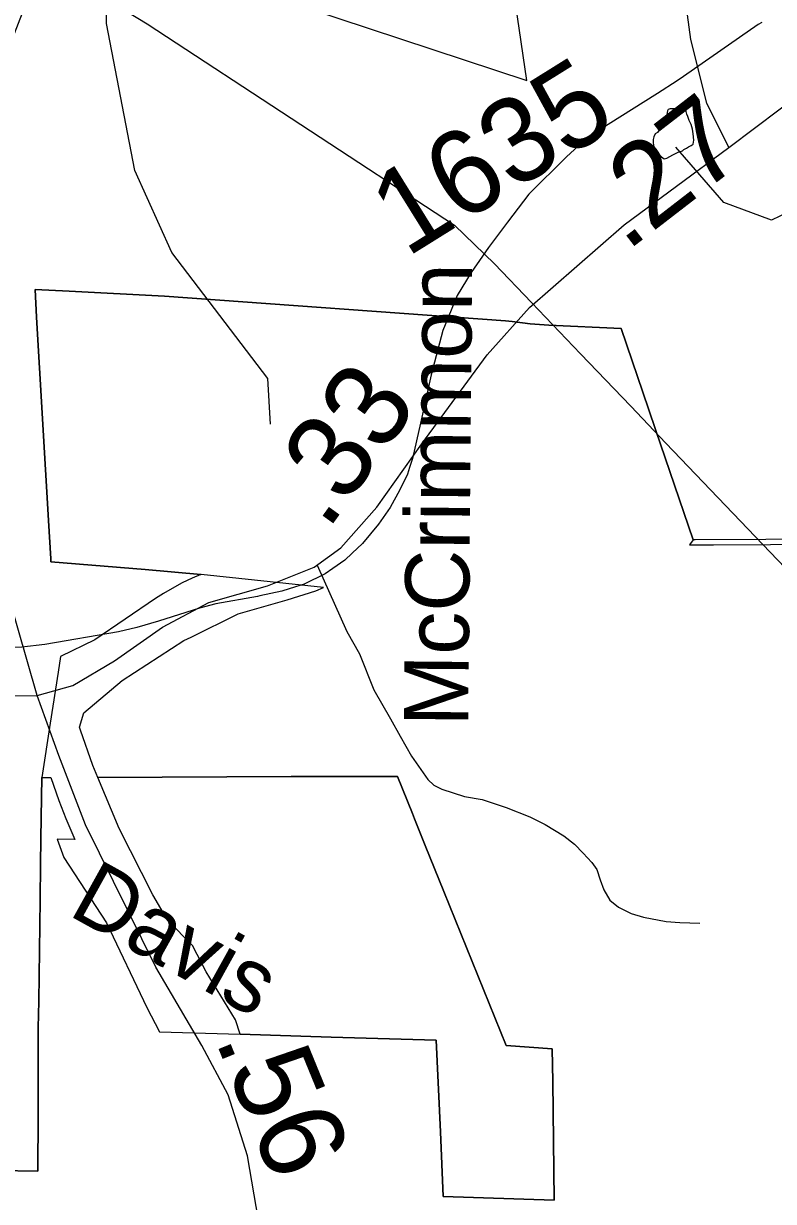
# Model space of a CAD drawing. Extents: x 2001466 to 31450019, y -30647475 to 847247.
# Drawn here: x 2042835 to 2045053, y 757169 to 760652 of the extents above; entities that cross this region are included whole.
import ezdxf

# ---------------------------------------------------------------- set-up
doc = ezdxf.new("R2010")
doc.units = 0
for name, color, linetype in [('Exist Boundary Political City Limit New', 7, 'Continuous'), ('Exist Hydrographic Creek Single Shore', 7, 'Continuous'), ('Exist Hydrographic Misc Water Feature', 7, 'Continuous'), ('Exist Road Non-System Type 51', 7, 'Continuous'), ('Exist Road Secondary Mileage Hundredths English Label', 7, 'Continuous'), ('Exist Road Secondary Type 51 Attributed', 7, 'Continuous'), ('Exist Road Secondary Type 51 Label', 7, 'Continuous'), ('Exist Road Secondary Type 51 Number Label', 7, 'Continuous'), ('Exist Utilities Electrical Transmission Line', 7, 'Continuous'), ('Map Preparation Boundary City Limit Buffer Line', 7, 'Continuous')]:
    doc.layers.add(name, color=color, linetype=linetype)

msp = doc.modelspace()

# ---------------------------------------------------------------- linework, layer by layer
at = {"layer": 'Exist Boundary Political City Limit New'}
msp.add_line((2043360.5, 759023.4), (2043359.5, 759023.5), dxfattribs=at)
for points in [[(2043359.5, 759023.5), (2043194.1, 759038.1), (2042915.4, 759060.6), (2042914.9, 759069.7), (2042908.2, 759182.5), (2042873.2, 759784.1), (2042868.5, 759866.2), (2042969.1, 759861.1), (2043252, 759846.3), (2044260.6, 759773.3), (2044280.4, 759771), (2044332.9, 759764.8), (2044388.6, 759760.9), (2044602.4, 759750.2), (2044683.6, 759512.6), (2044705.5, 759448.6), (2044746.5, 759328.2), (2044815.6, 759125.9)], [(2044815.6, 759125.9), (2044804.9, 759111.2), (2044875.6, 759111.4), (2045212.8, 759113.1), (2045198.2, 758377.9), (2045197.6, 758289.4), (2045504.6, 758281.9)], [(2043054.6, 758423.1), (2043039.9, 758458.4), (2043003.4, 758562.8), (2043000.2, 758571.8), (2043012.6, 758614.4), (2043126.8, 758709.9), (2043309.1, 758827.7), (2043330.2, 758838.2), (2043469.1, 758907.2), (2043614.2, 758947.9), (2043699.5, 758974.8), (2043721.9, 758985.1), (2043360.5, 759023.4)], [(2042756.4, 757260.8), (2042877.1, 757258.7), (2042877.5, 757423.1), (2042877.8, 757496.1), (2042878, 757570.5), (2042878, 757575), (2042878.2, 757673.4), (2042878.2, 757682.2), (2042879.4, 757761.2), (2042880.4, 757836.2), (2042881.4, 757911.2), (2042882.5, 757986.1), (2042883.5, 758061.1), (2042885, 758165.9), (2042886, 758241.1), (2042887.2, 758364.9), (2042888.2, 758422.9)], [(2042888.2, 758422.9), (2042915.1, 758423), (2042939.2, 758354.6), (2042959.9, 758301.4), (2042985.9, 758239.8), (2042933.6, 758240.4), (2042953.9, 758186.6), (2043080.1, 757993.4), (2043198.9, 757743.2), (2043237, 757670.5), (2043475.5, 757664.1)], [(2044400.5, 757523.9), (2044398.5, 757620.8), (2044262.5, 757630.4), (2044077.9, 758085.9), (2044022.8, 758222.2), (2044004.9, 758266.2), (2043990.9, 758301.1), (2043984.8, 758316.2), (2043940.6, 758425.9), (2043626, 758425.6), (2043054.6, 758423.1)], [(2043054.6, 758423.1), (2043626, 758425.6), (2043940.6, 758425.9), (2043984.8, 758316.2), (2043990.9, 758301.1), (2044004.9, 758266.2), (2044022.8, 758222.2), (2044077.9, 758085.9), (2044262.5, 757630.4), (2044398.5, 757620.8), (2044400.5, 757523.9)], [(2043475.5, 757664.1), (2043461.5, 757706.6), (2043374.4, 757848.3), (2043334.1, 757926.3), (2043261.8, 757999.8), (2043216.9, 758075.7), (2043117.4, 758272), (2043054.6, 758423.1)], [(2043475.5, 757664.1), (2043744.8, 757654.9), (2044055.1, 757645.8), (2044067.6, 757374.9), (2044075.8, 757184.3), (2044404.8, 757173), (2044400.5, 757523.9)], [(2044400.5, 757523.9), (2044404.8, 757173), (2044075.8, 757184.3), (2044067.6, 757374.9), (2044055.1, 757645.8), (2043744.8, 757654.9), (2043475.5, 757664.1)]]:
    msp.add_lwpolyline(points, dxfattribs=at)
at = {"layer": 'Exist Hydrographic Creek Single Shore'}
for points in [[(2043446.6, 759747.6), (2043273.1, 759975.7), (2043164.2, 760217.5), (2043080.1, 760652.3), (2043079.9, 760725.2)], [(2045244.6, 760165.9), (2045047.2, 760070.7), (2044906.1, 760122.8), (2044764.2, 760286.5)], [(2043565.1, 759467.7), (2043557.1, 759602.5), (2043446.6, 759747.6)]]:
    msp.add_lwpolyline(points, dxfattribs=at)
at = {"layer": 'Exist Hydrographic Misc Water Feature'}
for p, q in [((2045018.3, 760655.4), (2045008.2, 760649.4)), ((2044489.2, 760302.3), (2044441, 760258.4)), ((2043533.7, 758960), (2043526.9, 758958.6)), ((2043234.1, 758884.9), (2043170.1, 758866.6))]:
    msp.add_line(p, q, dxfattribs=at)
for points in [[(2045008.2, 760649.4), (2044787.2, 760495.9), (2044768.1, 760483.4)], [(2045008.2, 760649.4), (2044787.2, 760495.9), (2044768.1, 760483.4)], [(2044768.1, 760483.4), (2044710.1, 760445.1), (2044529.2, 760332), (2044489.2, 760302.3)], [(2044768.1, 760483.4), (2044710.1, 760445.1), (2044529.2, 760332), (2044489.2, 760302.3)], [(2044787.6, 760280), (2044795.6, 760284.1), (2044801.7, 760288), (2044809.5, 760292.1), (2044815.5, 760296.1), (2044817.3, 760308), (2044815.3, 760326.2), (2044813.4, 760340.2), (2044809.3, 760354.2), (2044803.2, 760366.1), (2044799.3, 760378), (2044797.2, 760384), (2044795.2, 760392.1), (2044793.3, 760396), (2044779.6, 760400.1), (2044767.3, 760400), (2044759.1, 760400), (2044753.1, 760400.1), (2044747.2, 760400.1), (2044741.4, 760397.8), (2044739.4, 760394), (2044737.3, 760383.8), (2044735.1, 760376), (2044735.5, 760369.9), (2044733.2, 760362.1), (2044729.8, 760356.1), (2044721.3, 760344), (2044713.6, 760335.9), (2044709.7, 760330), (2044703.5, 760326.1), (2044699.6, 760317.7), (2044697.4, 760310), (2044697.4, 760299.8), (2044699.6, 760288.1), (2044705.6, 760277.9), (2044711.5, 760270.1), (2044715.6, 760263.8), (2044721.6, 760258), (2044729.3, 760251.9), (2044737.3, 760254), (2044755.6, 760264.2), (2044771.4, 760271.9), (2044783.5, 760276.2), (2044787.6, 760280)], [(2044441, 760258.4), (2044329.1, 760148.1), (2044266.3, 760064.6)], [(2044441, 760258.4), (2044329.1, 760148.1), (2044266.3, 760064.6)], [(2044266.3, 760064.6), (2044210.2, 759990), (2044192.1, 759964.1)], [(2044266.3, 760064.6), (2044210.2, 759990), (2044192.1, 759964.1)], [(2044192.1, 759964.1), (2044158.3, 759915.9), (2044117.1, 759848.2), (2044074.8, 759744.5)], [(2044192.1, 759964.1), (2044158.3, 759915.9), (2044117.1, 759848.2), (2044074.8, 759744.5)], [(2044074.8, 759744.5), (2044040.4, 759614.1), (2044008.4, 759471)], [(2044074.8, 759744.5), (2044040.4, 759614.1), (2044008.4, 759471)], [(2044008.4, 759471), (2043985.2, 759366.4), (2043976.4, 759339.8)], [(2044008.4, 759471), (2043985.2, 759366.4), (2043976.4, 759339.8)], [(2043976.4, 759339.8), (2043970, 759320.1), (2043948.1, 759273.3)], [(2043976.4, 759339.8), (2043970, 759320.1), (2043948.1, 759273.3)], [(2043948.1, 759273.3), (2043919.2, 759220.9), (2043885.1, 759172.4), (2043837.2, 759115.2), (2043806.8, 759086.3)], [(2043948.1, 759273.3), (2043919.2, 759220.9), (2043885.1, 759172.4), (2043837.2, 759115.2), (2043806.8, 759086.3)], [(2043806.8, 759086.3), (2043785.1, 759065.8), (2043750, 759041.2)], [(2043806.8, 759086.3), (2043785.1, 759065.8), (2043750, 759041.2)], [(2043750, 759041.2), (2043727.3, 759025.1), (2043665.1, 758994.5), (2043638.9, 758986.3)], [(2043750, 759041.2), (2043727.3, 759025.1), (2043665.1, 758994.5), (2043638.9, 758986.3)], [(2043638.9, 758986.3), (2043599.1, 758973.8), (2043533.7, 758960)], [(2043638.9, 758986.3), (2043599.1, 758973.8), (2043533.7, 758960)], [(2043526.9, 758958.6), (2043403.1, 758936.6), (2043354.9, 758923.4), (2043234.1, 758884.9)], [(2043526.9, 758958.6), (2043403.1, 758936.6), (2043354.9, 758923.4), (2043234.1, 758884.9)], [(2043170.1, 758866.6), (2043115.2, 758853.9), (2042897.2, 758816.1), (2042829.1, 758808.6), (2042800.6, 758807.4)], [(2043170.1, 758866.6), (2043115.2, 758853.9), (2042897.2, 758816.1), (2042829.1, 758808.6), (2042800.6, 758807.4)]]:
    msp.add_lwpolyline(points, dxfattribs=at)
at = {"layer": 'Exist Road Non-System Type 51'}
for points in [[(2044920.8, 760286.3), (2044856.4, 760416.8), (2044808.2, 760605.2), (2044774.4, 760862), (2044747, 761197), (2044714.8, 761523.1), (2044682.6, 761663.2), (2044620.7, 761809.4), (2044567.6, 761920.5)], [(2043703.3, 759051), (2043790.5, 758854.6), (2043828.4, 758788.4), (2043870.9, 758681.9), (2043920.6, 758596.8), (2043949, 758544.7), (2043981.8, 758486), (2044030.4, 758417), (2044048, 758400.7), (2044071.8, 758388.2), (2044139.3, 758366.8), (2044191.2, 758357.7), (2044262.7, 758334.3), (2044332.1, 758306.9), (2044377.7, 758283.9), (2044433, 758250.8), (2044464.5, 758226.1), (2044489.9, 758199.6), (2044515.4, 758171.1), (2044530.9, 758150.8), (2044540.3, 758120.6), (2044551.7, 758090.4), (2044569.1, 758060), (2044594.7, 758039.5), (2044632.3, 758020.7), (2044668.1, 758010), (2044735.8, 757996.6), (2044775.7, 757993.8), (2044835.7, 757992.5)]]:
    msp.add_lwpolyline(points, dxfattribs=at)
at = {"layer": 'Exist Road Secondary Type 51 Attributed'}
for points in [[(2042874.6, 758665.8), (2042761.2, 759056.4), (2042687.2, 759375.2), (2042671.1, 759747.2), (2042703.3, 760220.7), (2042783.7, 760562.1), (2042944.6, 760978.3), (2043123.3, 761397.1), (2043178, 761609.7), (2043200.5, 761783.6), (2043176.4, 761995.4), (2043116.8, 762195.1), (2043017.1, 762415.7), (2042878.7, 762596), (2042589, 762873), (2042310.6, 763129.9), (2042172.2, 763292.6), (2042053.1, 763490.6), (2041834.3, 763873.9), (2041728, 764025.3), (2041583.2, 764175.9)], [(2044920.8, 760286.3), (2045149.3, 760457), (2045659.4, 760854.8), (2046187.3, 761251.8), (2046621.8, 761594), (2046967.8, 761841.2)], [(2042874.6, 758665.8), (2042980, 758695.2), (2043104, 758767.7), (2043245.6, 758867.5), (2043382.4, 758940), (2043556.2, 758989.9), (2043694.6, 759044.7), (2043773.4, 759101.9), (2043879.6, 759222.6), (2044013.2, 759409.4), (2044206.3, 759672.7), (2044331.8, 759812.9), (2044611.8, 760056.8), (2044920.8, 760286.3)], [(2040946, 758057.5), (2041112.5, 758121.5), (2041352.3, 758219.7), (2041547, 758297.9), (2041727.2, 758363.9), (2042000.8, 758433.1), (2042211.6, 758498.3), (2042457.8, 758577.3), (2042649.3, 758641.7), (2042787.7, 758664.2), (2042874.6, 758665.8)], [(2044665.7, 755329.1), (2044612.6, 755399.9), (2044520.9, 755511), (2044340.7, 755719.6), (2044157.2, 755962.8), (2043878.8, 756398.4), (2043759.7, 756551.4), (2043664.8, 756707.6), (2043587.5, 756854.1), (2043529.6, 757114.2), (2043497.4, 757304.2), (2043439.5, 757484.6), (2043362.2, 757630.3), (2043225.5, 757862.2), (2043017.9, 758283.4), (2042939, 758487.9), (2042874.6, 758665.8)]]:
    msp.add_lwpolyline(points, dxfattribs=at)
at = {"layer": 'Exist Utilities Electrical Transmission Line'}
for p, q in [((2044336.8, 759828), (2044482.7, 759675.5)), ((2044482.7, 759675.5), (2044630.8, 759520.6))]:
    msp.add_line(p, q, dxfattribs=at)
for points in [[(2043079.9, 760725.2), (2043200, 760651.3), (2044109.9, 760056.7), (2044227.6, 759942.3), (2044336.8, 759828)], [(2044630.8, 759520.6), (2044734.7, 759411.9), (2045087.8, 759042.7)]]:
    msp.add_lwpolyline(points, dxfattribs=at)
at = {"layer": 'Map Preparation Boundary City Limit Buffer Line'}
msp.add_line((2043360.5, 759023.4), (2043359.5, 759023.5), dxfattribs=at)
for points in [[(2043204.8, 760853.7), (2044323.2, 760483.9), (2044234.5, 761089.8)], [(2043359.5, 759023.5), (2043194.1, 759038.1), (2042915.4, 759060.6), (2042914.9, 759069.7), (2042908.2, 759182.5), (2042873.2, 759784.1), (2042868.5, 759866.2), (2042969.1, 759861.1), (2043252, 759846.3), (2044260.6, 759773.3), (2044280.4, 759771), (2044332.9, 759764.8), (2044388.6, 759760.9), (2044602.4, 759750.2), (2044683.6, 759512.6), (2044705.5, 759448.6), (2044746.5, 759328.2), (2044815.6, 759125.9)], [(2044815.6, 759125.9), (2044746.5, 759328.2), (2044705.5, 759448.6), (2044683.6, 759512.6), (2044602.4, 759750.2), (2044388.6, 759760.9), (2044332.9, 759764.8), (2044280.4, 759771), (2044260.6, 759773.3), (2043252, 759846.3), (2042969.1, 759861.1), (2042868.5, 759866.2), (2042873.2, 759784.1), (2042908.2, 759182.5), (2042914.9, 759069.7), (2042915.4, 759060.6), (2043194.1, 759038.1), (2043359.5, 759023.5)], [(2044815.6, 759125.9), (2044804.9, 759111.2), (2044875.6, 759111.4), (2045212.8, 759113.1), (2045198.2, 758377.9), (2045197.6, 758289.4), (2045504.6, 758281.9)], [(2045213.6, 759127.8), (2045030.9, 759126.9), (2044821.5, 759125.9), (2044815.6, 759125.9)], [(2043359.5, 759023.5), (2043333.5, 759012.1), (2043304, 758998.2), (2043273.9, 758982.1), (2043248.6, 758967.2), (2043225, 758951.8), (2043045.5, 758829.8), (2042943.9, 758780.7), (2042936.6, 758733.9), (2042913.2, 758584), (2042888.2, 758422.9)], [(2043054.6, 758423.1), (2043039.9, 758458.4), (2043003.4, 758562.8), (2043000.2, 758571.8), (2043012.6, 758614.4), (2043126.8, 758709.9), (2043309.1, 758827.7), (2043330.2, 758838.2), (2043469.1, 758907.2), (2043614.2, 758947.9), (2043699.5, 758974.8), (2043721.9, 758985.1), (2043360.5, 759023.4)], [(2042756.4, 757260.8), (2042877.1, 757258.7), (2042877.5, 757423.1), (2042877.8, 757496.1), (2042878, 757570.5), (2042878, 757575), (2042878.2, 757673.4), (2042878.2, 757682.2), (2042879.4, 757761.2), (2042880.4, 757836.2), (2042881.4, 757911.2), (2042882.5, 757986.1), (2042883.5, 758061.1), (2042885, 758165.9), (2042886, 758241.1), (2042887.2, 758364.9), (2042888.2, 758422.9)], [(2042888.2, 758422.9), (2042887.2, 758364.9), (2042886, 758241.1), (2042885, 758165.9), (2042883.5, 758061.1), (2042882.5, 757986.1), (2042881.4, 757911.2), (2042880.4, 757836.2), (2042879.4, 757761.2), (2042878.2, 757682.2), (2042878.2, 757673.4), (2042878, 757575), (2042878, 757570.5), (2042877.8, 757496.1), (2042877.5, 757423.1), (2042877.1, 757258.7), (2042756.4, 757260.8)], [(2042888.2, 758422.9), (2042915.1, 758423), (2042939.2, 758354.6), (2042959.9, 758301.4), (2042985.9, 758239.8), (2042933.6, 758240.4), (2042953.9, 758186.6), (2043080.1, 757993.4), (2043198.9, 757743.2), (2043237, 757670.5), (2043475.5, 757664.1)], [(2044400.5, 757523.9), (2044398.5, 757620.8), (2044262.5, 757630.4), (2044077.9, 758085.9), (2044022.8, 758222.2), (2044004.9, 758266.2), (2043990.9, 758301.1), (2043984.8, 758316.2), (2043940.6, 758425.9), (2043626, 758425.6), (2043054.6, 758423.1)], [(2043054.6, 758423.1), (2043626, 758425.6), (2043940.6, 758425.9), (2043984.8, 758316.2), (2043990.9, 758301.1), (2044004.9, 758266.2), (2044022.8, 758222.2), (2044077.9, 758085.9), (2044262.5, 757630.4), (2044398.5, 757620.8), (2044400.5, 757523.9)], [(2043475.5, 757664.1), (2043461.5, 757706.6), (2043374.4, 757848.3), (2043334.1, 757926.3), (2043261.8, 757999.8), (2043216.9, 758075.7), (2043117.4, 758272), (2043054.6, 758423.1)], [(2043475.5, 757664.1), (2043744.8, 757654.9), (2044055.1, 757645.8), (2044067.6, 757374.9), (2044075.8, 757184.3), (2044404.8, 757173), (2044400.5, 757523.9)], [(2044400.5, 757523.9), (2044404.8, 757173), (2044075.8, 757184.3), (2044067.6, 757374.9), (2044055.1, 757645.8), (2043744.8, 757654.9), (2043475.5, 757664.1)]]:
    msp.add_lwpolyline(points, dxfattribs=at)

# ---------------------------------------------------------------- texts
at = {"layer": 'Exist Road Secondary Mileage Hundredths English Label'}
for s, rotation, p in [('.27', 37.6771, (2044617.3, 759975.8)), ('.33', 54.189, (2043732.9, 759149.7)), ('.56', 292.2547, (2043399.9, 757648.2))]:
    msp.add_text(s, height=250, rotation=rotation, dxfattribs=at).set_placement(p)
at = {"layer": 'Exist Road Secondary Type 51 Label'}
for s, rotation, p in [('McCrimmon', 89.4985, (2044149.8, 758573.7)), ('Davis', 331.0024, (2042962.9, 758018.2))]:
    msp.add_text(s, height=190, rotation=rotation, dxfattribs=at).set_placement(p)
at = {"layer": 'Exist Road Secondary Type 51 Number Label'}
msp.add_text('1635', height=250, rotation=31.918, dxfattribs=at).set_placement((2043967.2, 759958.8))

doc.saveas('drawing.dxf')
